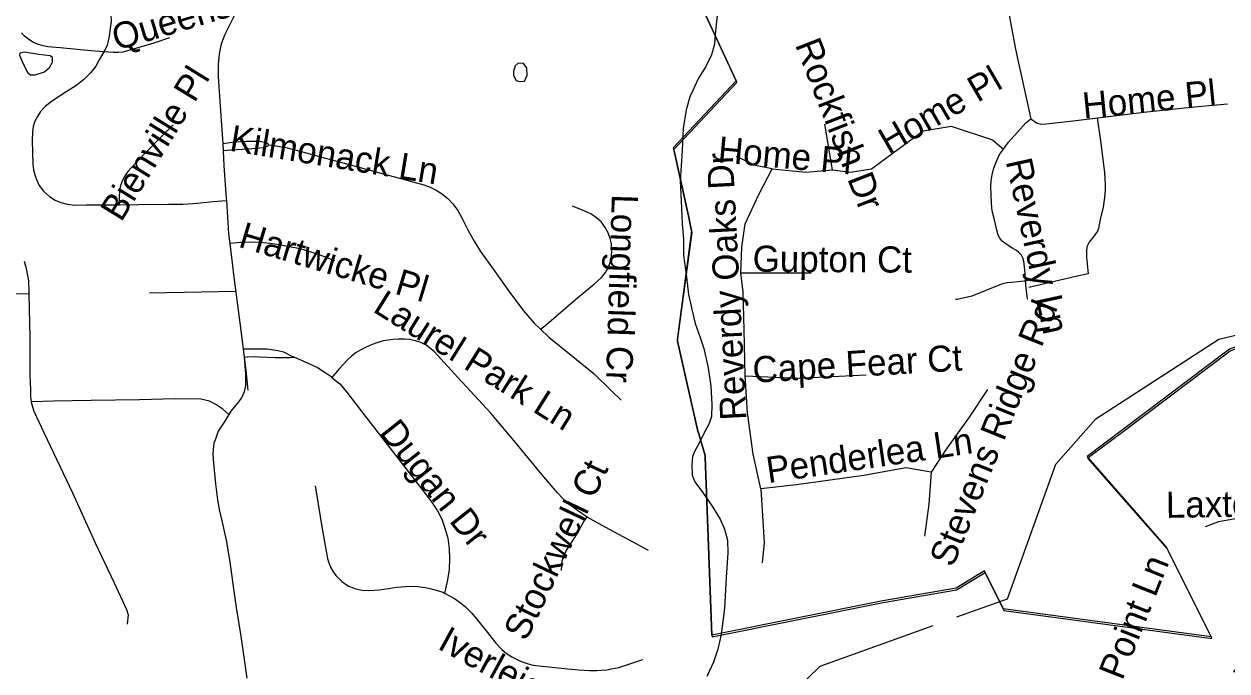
# Model space of a CAD drawing. Extents: x 1383679 to 1536984, y 460658 to 651027.
# Drawn here: x 1471343 to 1475714, y 494364 to 496714 of the extents above; entities that cross this region are included whole.
import ezdxf

# ---------------------------------------------------------------- set-up
doc = ezdxf.new("R2010")
doc.units = 0
for name, color, linetype in [('Default', 7, 'Continuous'), ('Exist Boundary Political City Limit New', 7, 'Continuous'), ('Exist Hydrographic Creek Single Shore', 7, 'Continuous'), ('Exist Hydrographic Misc Water Feature', 7, 'Continuous'), ('Exist Road Non-System Type 51', 7, 'Continuous'), ('Exist Road Non-System Type 51 Label', 7, 'Continuous'), ('Map Preparation Boundary City Limit Buffer Line', 7, 'Continuous')]:
    doc.layers.add(name, color=color, linetype=linetype)

msp = doc.modelspace()

# ---------------------------------------------------------------- linework, layer by layer
at = {"layer": 'Default'}
for p, q in [((1473491.6, 497459.4), (1473930.6, 496507.8)), ((1475657.2, 494487.1), (1475497.2, 494807.2)), ((1474835.5, 494720.8), (1474901.1, 494589.2))]:
    msp.add_line(p, q, dxfattribs=at)
for points in [[(1473930.6, 496507.8), (1473702.5, 496264.6), (1473704, 496258.4)], [(1473704, 496258.4), (1473758, 496017.4), (1473759.2, 496011.2), (1473769, 495963)], [(1473769, 495963), (1473716.4, 495567.7), (1473717.9, 495561.5)], [(1475210.1, 495138.9), (1475336.6, 495233.4), (1475725.5, 495527.1), (1476079, 495656.7), (1476708.6, 495594.1), (1477016.9, 495229.6), (1477095.6, 495175.2), (1477737.6, 495490.4), (1477927.4, 495900.8), (1477926.2, 495907)], [(1473717.9, 495561.5), (1473791.9, 495234.3), (1473793.5, 495228.2), (1473817.8, 495146.4), (1473818.8, 495140.3), (1473842.2, 494494.1)], [(1475497.2, 494807.2), (1475495, 494813.1), (1475210.1, 495138.9)], [(1473842.2, 494494.1), (1473843.1, 494487.9), (1474465, 494612.2), (1474731.5, 494657.8), (1474835.5, 494720.8)], [(1474901.1, 494589.2), (1474903.4, 494583.4), (1475659.5, 494481.2), (1475657.2, 494487.1)]]:
    msp.add_lwpolyline(points, dxfattribs=at)
at = {"layer": 'Exist Boundary Political City Limit New'}
for p, q in [((1473491.6, 497459.4), (1473930.6, 496507.8)), ((1473930.6, 496507.8), (1473491.6, 497459.4)), ((1475657.2, 494487.1), (1475497.2, 494807.2)), ((1475497.2, 494807.2), (1475657.2, 494487.1)), ((1474901.1, 494589.2), (1474835.5, 494720.8)), ((1475657.2, 494487.1), (1474901.1, 494589.2))]:
    msp.add_line(p, q, dxfattribs=at)
for points in [[(1473930.6, 496507.8), (1473702.5, 496264.6), (1473704, 496258.4)], [(1473704, 496258.4), (1473932.9, 496502.2), (1473930.6, 496507.8)], [(1473704, 496258.4), (1473758, 496017.4), (1473759.2, 496011.2), (1473769, 495963)], [(1473769, 495963), (1473759.2, 496011.2), (1473758, 496017.4), (1473704, 496258.4)], [(1473769, 495963), (1473716.4, 495567.7), (1473717.9, 495561.5)], [(1473717.9, 495561.5), (1473770.5, 495956.8), (1473769, 495963)], [(1477926.2, 495907), (1477736, 495496.6), (1477094, 495181.3), (1477015.2, 495235.8), (1476707, 495600.3), (1476077.4, 495662.8), (1475723.9, 495533.3), (1475335, 495239.6), (1475206.2, 495143.3), (1475210.1, 495138.9)], [(1475210.1, 495138.9), (1475336.6, 495233.4), (1475725.5, 495527.1), (1476079, 495656.7), (1476708.6, 495594.1), (1477016.9, 495229.6), (1477095.6, 495175.2), (1477737.6, 495490.4), (1477927.4, 495900.8), (1477926.2, 495907)], [(1473717.9, 495561.5), (1473791.9, 495234.3), (1473793.5, 495228.2), (1473817.8, 495146.4), (1473818.8, 495140.3), (1473842.2, 494494.1)], [(1473842.2, 494494.1), (1473818.8, 495140.3), (1473817.8, 495146.4), (1473793.5, 495228.2), (1473791.9, 495234.3), (1473717.9, 495561.5)], [(1475210.1, 495138.9), (1475207.9, 495137.2), (1475497.2, 494807.2)], [(1475497.2, 494807.2), (1475495, 494813.1), (1475210.1, 495138.9)], [(1474835.5, 494720.8), (1474833.2, 494726.7), (1474729.9, 494664), (1474463.4, 494618.4), (1473842.2, 494494.1)], [(1473842.2, 494494.1), (1473843.1, 494487.9), (1474465, 494612.2), (1474731.5, 494657.8), (1474835.5, 494720.8)], [(1474901.1, 494589.2), (1474903.4, 494583.4), (1475659.5, 494481.2), (1475657.2, 494487.1)]]:
    msp.add_lwpolyline(points, dxfattribs=at)
at = {"layer": 'Exist Hydrographic Creek Single Shore'}
for points in [[(1474732.6, 494559.6), (1474916.3, 494626), (1475092.4, 495114.8), (1475237.3, 495279.3), (1475684.4, 495569), (1476077.3, 495662.9), (1476660.3, 495611.7)], [(1471289.4, 494150.7), (1471431.4, 494138.1), (1471521.3, 494077.1), (1471621.3, 494075.1), (1471773.3, 494173.8), (1471906.4, 494164.6), (1472022.3, 494109.8), (1472189.3, 494126.1), (1472433.4, 494229.5), (1472508.3, 494218.2), (1472797.3, 494071.2), (1473246.3, 493996.5), (1473790.3, 494120.1), (1474143.3, 494290.3), (1474236.4, 494380.3), (1474646.2, 494528.4)]]:
    msp.add_lwpolyline(points, dxfattribs=at)
at = {"layer": 'Exist Hydrographic Misc Water Feature'}
for points in [[(1473861.9, 496746.5), (1473854.6, 496677), (1473851.9, 496640.9), (1473841.4, 496602.5), (1473820.5, 496559.5), (1473793.8, 496517.3), (1473762.4, 496449.9), (1473749.6, 496402.5), (1473738.4, 496334.6), (1473735, 496254.3), (1473726.9, 496142.8), (1473731.6, 496072.2), (1473734.1, 495988.4), (1473739.1, 495932.5), (1473740, 495874.2), (1473750.5, 495794.4), (1473757.3, 495731.9), (1473768.5, 495683.3), (1473781.5, 495625.6), (1473800.6, 495575.2), (1473813.8, 495534.7), (1473828.6, 495464.6), (1473839.3, 495397.9), (1473842.1, 495332.2), (1473841.4, 495287.9), (1473832.9, 495262.7), (1473814.2, 495228.6), (1473795.4, 495188.7), (1473779, 495161.2), (1473772.7, 495143.3), (1473770.1, 495113.7), (1473771.5, 495075.1), (1473781, 495051.1), (1473808.4, 495012.9), (1473843.4, 494962.1), (1473872.5, 494915.6), (1473887.9, 494879.2), (1473899.2, 494838.7), (1473900.3, 494792.7), (1473894.7, 494702.6), (1473888.6, 494591.1), (1473876.9, 494495.4), (1473863.9, 494443.1), (1473849.1, 494395.8), (1473824, 494343.8)], [(1471396.3, 496603.3), (1471344.4, 496612.6), (1471328.3, 496608.8), (1471326.2, 496600.6), (1471335.7, 496578.3), (1471355.1, 496537.7), (1471366.9, 496530.1), (1471382.9, 496529.7), (1471417, 496540.5), (1471435.5, 496556.6), (1471445.9, 496576.1), (1471446.2, 496592.5), (1471438.2, 496598.4), (1471396.3, 496603.3)], [(1473171.7, 496529), (1473170.1, 496555.3), (1473158.5, 496571.1), (1473138.4, 496571.6), (1473128.3, 496561.9), (1473122, 496541.5), (1473121.6, 496527.6), (1473131.3, 496509.3), (1473145.3, 496505.7), (1473161.3, 496507.1), (1473171.7, 496529)]]:
    msp.add_lwpolyline(points, dxfattribs=at)
at = {"layer": 'Exist Road Non-System Type 51'}
for p, q in [((1472065.3, 496280), (1472066.7, 496253.1)), ((1472112.5, 495742.6), (1471798.9, 495735.8)), ((1472139.5, 495533.6), (1472143.2, 495504.3))]:
    msp.add_line(p, q, dxfattribs=at)
for points in [[(1471990.9, 497352.8), (1472044.3, 497170), (1472075.8, 497066), (1472099, 496989.1), (1472122.5, 496909.3), (1472128, 496882.7), (1472132.2, 496856.9), (1472132.8, 496831.6), (1472129.6, 496805.1), (1472121.6, 496779.5), (1472102.5, 496736.3), (1472073.1, 496676.2), (1472060.5, 496645.2), (1472056.5, 496631.2), (1472052.2, 496604.8), (1472048.4, 496568.5), (1472048.8, 496523.9), (1472055, 496434.4), (1472063.6, 496312.4), (1472065.3, 496280)], [(1474889, 497232.7), (1474887.5, 497213.4), (1474886.4, 497182.2), (1474886.4, 497148.5), (1474888.2, 497110.1), (1474890.6, 497066), (1474890.9, 497060.8), (1474896.5, 496986.6), (1474902.4, 496913.6), (1474908.5, 496851.1), (1474914.8, 496803.8), (1474921.1, 496759.4), (1474930.5, 496706.7), (1474937.5, 496668.4), (1474945.2, 496628.4), (1474954.2, 496582.5), (1474962.6, 496545.3), (1475002.1, 496369.3)], [(1471615.6, 496915.6), (1471626.7, 496878.3), (1471645.7, 496812.7), (1471654.5, 496776.2), (1471658.2, 496748.1), (1471659.1, 496723.9), (1471656.6, 496699.5), (1471652.3, 496670.3), (1471645.2, 496636.7), (1471632.5, 496613.8)], [(1471632.5, 496613.8), (1471585.6, 496617.3), (1471474.6, 496628.1), (1471430.1, 496631.7), (1471413, 496634.5), (1471392.2, 496641.1), (1471375.3, 496648.9), (1471359.6, 496659), (1471344.6, 496670.7), (1471333.9, 496682.3)], [(1471871.6, 496663.5), (1471815.1, 496645), (1471731.4, 496620), (1471702.6, 496612.2), (1471685.5, 496610.3), (1471666.5, 496611.2), (1471632.5, 496613.8)], [(1471632.5, 496613.8), (1471616.2, 496584.1), (1471603.7, 496560.8), (1471585, 496536.9), (1471559.7, 496511.4), (1471530.7, 496489.3), (1471489.1, 496462.5), (1471446.9, 496435.3), (1471420.3, 496414.2), (1471403.4, 496396.6), (1471392, 496378.6), (1471382.7, 496360.7), (1471376.1, 496341.8), (1471373.3, 496321.2), (1471372.6, 496291), (1471375.4, 496205.4), (1471377.4, 496184), (1471381.8, 496166.6), (1471387.8, 496149), (1471398.4, 496128.1), (1471413.8, 496106.9), (1471435, 496087.5), (1471456.1, 496074.5), (1471477.3, 496065.2), (1471499.3, 496059.1), (1471528.2, 496056.4), (1471570.5, 496056.7), (1471649.7, 496057.3), (1471688.7, 496057.6)], [(1475002.1, 496369.3), (1475022, 496355.4), (1475038.2, 496350.4), (1475059.1, 496351.1), (1475165.4, 496363.5), (1475411.9, 496393.5), (1475582.7, 496412.7), (1475716.5, 496424.5)], [(1471884.4, 496347.8), (1471833.1, 496295.6), (1471751, 496211.2), (1471719.8, 496178.1), (1471710.9, 496164.4), (1471701.4, 496146.6), (1471694.2, 496128.1), (1471690, 496107.4), (1471688.7, 496083.5), (1471688.7, 496057.6)], [(1474281, 496184), (1474252.5, 496350.7)], [(1474902.7, 496260), (1474920.9, 496285.3), (1474953.5, 496321.9), (1474983.5, 496354.7), (1475002.1, 496369.3)], [(1475243, 496372.9), (1475255.5, 496280.8), (1475269.2, 496173), (1475271.4, 496131.6), (1475271.4, 496109.2), (1475269.2, 496083.8), (1475264, 496048.8), (1475253.4, 496004.1), (1475247, 495971.2), (1475243.8, 495961.7), (1475227.9, 495939.3), (1475214, 495921.2), (1475205.6, 495904.3), (1475203.5, 495888.9), (1475203.5, 495866.6), (1475209.9, 495806.1), (1475165.2, 495796.5), (1474994.1, 495756.9)], [(1474281, 496184), (1474346, 496175.8), (1474423.2, 496188), (1474455.7, 496212.4), (1474565.4, 496293.8), (1474610.1, 496326.3), (1474711.6, 496342.6), (1474862, 496293.8), (1474902.7, 496260)], [(1472065.3, 496280), (1472107.5, 496285.7), (1472151.1, 496289), (1472178.9, 496288.8), (1472201.4, 496288.6), (1472216.2, 496285.5), (1472225.9, 496282.2), (1472230.5, 496278.4), (1472231.2, 496275.5), (1472231.1, 496275.1)], [(1472231.1, 496275.1), (1472230.3, 496273.6), (1472227.2, 496269.8), (1472213.3, 496263.9), (1472156.2, 496259.4), (1472096.3, 496255.3), (1472066.7, 496253.1)], [(1472231.1, 496275.1), (1472243.7, 496274.6), (1472272.3, 496269.1), (1472293.9, 496265.6), (1472354.4, 496249.9), (1472438.7, 496227.3), (1472529.7, 496202.5), (1472621.5, 496176.9), (1472720.8, 496150.2), (1472795.9, 496129.9), (1472818.4, 496121), (1472840.8, 496110.5), (1472860.4, 496098.4), (1472882.8, 496080.3), (1472900.7, 496061.1), (1472919.7, 496036.1), (1472935.1, 496008.1), (1472957.4, 495964.5), (1472979.1, 495925.8), (1473002.4, 495887.9), (1473055.1, 495813.5), (1473104.9, 495743.7), (1473157.9, 495671.7), (1473196.8, 495627), (1473220.4, 495605)], [(1474989.8, 495714.3), (1474983.5, 495765.9), (1474980.6, 495807.2), (1474979, 495832.7), (1474976.8, 495851), (1474973, 495864.9), (1474967.4, 495874.7), (1474959.3, 495883), (1474949, 495891.2), (1474935.9, 495899.1), (1474919.8, 495909.6), (1474907.5, 495917.4), (1474897.6, 495925.2), (1474888.7, 495935.7), (1474883.3, 495947.3), (1474877.7, 495964.8), (1474872.8, 495986.9), (1474866.8, 496012.6), (1474861.6, 496035.6), (1474858.7, 496062.4), (1474857, 496095.3), (1474856.1, 496123.4), (1474858.1, 496144.4), (1474861.5, 496165.8), (1474865.7, 496187.1), (1474874.6, 496209.9), (1474888, 496239.6), (1474902.7, 496260)], [(1472066.7, 496253.1), (1472069.4, 496200.1), (1472078, 496080.7), (1472078.5, 496073.1)], [(1474061.6, 496188), (1474000.6, 496200.2), (1473931.6, 496232.8)], [(1473947.8, 495809.9), (1473951.9, 495903.4), (1473964.1, 495988.8), (1474012.8, 496094.5), (1474061.6, 496188)], [(1474061.6, 496188), (1474183.5, 496175.8), (1474281, 496184)], [(1471688.7, 496057.6), (1471756.6, 496058.2), (1471867.7, 496059.3), (1471921.2, 496059.9), (1471973.7, 496063.2), (1472029, 496069), (1472078.5, 496073.1)], [(1472078.5, 496073.1), (1472086.5, 495951.3), (1472090.7, 495917)], [(1473220.4, 495605), (1473241.5, 495622.8), (1473347.2, 495713.8), (1473416.9, 495770.8), (1473441.1, 495793.3), (1473456.3, 495811.7), (1473465.5, 495828.6), (1473473.3, 495848.1), (1473477.5, 495868.9), (1473479.5, 495892.8), (1473478.2, 495915.6), (1473472.8, 495935), (1473465.2, 495955.1), (1473454.5, 495975.2), (1473440.9, 495994), (1473423, 496010.6), (1473402.9, 496024.9), (1473380.7, 496034.3), (1473336.1, 496052.1)], [(1472472, 495854.1), (1472432.4, 495868.9), (1472397.4, 495881.6), (1472363.2, 495892.6), (1472333.1, 495900), (1472300.6, 495906.4), (1472270.6, 495911.5), (1472238.7, 495916.6), (1472199.7, 495920.5), (1472164.2, 495921.1), (1472129.8, 495920.6), (1472090.7, 495917)], [(1472090.7, 495917), (1472107, 495785.1), (1472127.5, 495628.8), (1472139.5, 495533.6)], [(1471343.8, 495852.2), (1471350.2, 495825.7), (1471355.4, 495801), (1471359.1, 495781.4), (1471360.1, 495741.8), (1471360.2, 495732.8)], [(1473964.1, 495435.7), (1473960, 495602.5), (1473956, 495740.7), (1473947.8, 495809.9)], [(1473947.8, 495809.9), (1474203.8, 495809.9)], [(1474989.2, 495781.5), (1474932.9, 495775.5), (1474917, 495773.6), (1474903, 495770.8), (1474889, 495767.1), (1474787.1, 495725.9), (1474771.1, 495721.2), (1474755.4, 495717.5), (1474735.6, 495713.8), (1474728.1, 495712.8)], [(1471360.2, 495732.8), (1471250, 495733.8), (1471212.2, 495730.1), (1471179.1, 495712.8)], [(1471360.2, 495732.8), (1471364.2, 495575.7), (1471364.2, 495438.6), (1471366.1, 495384.4), (1471367, 495361.1), (1471369.2, 495341.2)], [(1473220.4, 495605), (1473250.7, 495576.8), (1473331.1, 495511.3), (1473415.2, 495442.9), (1473477.3, 495381.2), (1473512.4, 495347.5)], [(1473388.9, 494922.6), (1473354.4, 494946.5), (1473331.4, 494963.3), (1473321.5, 494971.3), (1473301, 494989.7), (1473281.3, 495010.2), (1473224.1, 495077.3), (1473134.5, 495186.8), (1473039, 495299.8), (1472919.7, 495429.5), (1472833.8, 495523.8), (1472804.8, 495547), (1472785.4, 495556.9), (1472765.9, 495563.6), (1472743.5, 495567.8), (1472725.5, 495569.3), (1472703.1, 495569.3), (1472685, 495568.2), (1472666.5, 495565.8), (1472648.6, 495562.9), (1472629, 495557.2), (1472608.6, 495549.7), (1472586.3, 495540.2), (1472567.3, 495530.1), (1472550.4, 495520.1), (1472533.4, 495507.4), (1472517.1, 495493.4), (1472488.1, 495461.4), (1472462.1, 495430.3)], [(1472141.5, 495517.8), (1472147.4, 495442.3), (1472147.9, 495401.2), (1472143.2, 495377.9), (1472133.9, 495356.5), (1472117.1, 495335), (1472094.8, 495307.9), (1472087.5, 495295.9)], [(1472139.5, 495533.6), (1472159.3, 495534.2), (1472201.5, 495534.5), (1472227, 495533.4), (1472250.3, 495530.9), (1472265.9, 495528.5), (1472286, 495522.5), (1472318.2, 495506.6), (1472326.2, 495503.2)], [(1472143.2, 495504.3), (1472155.5, 495505.1), (1472185.5, 495505.6), (1472198.7, 495505.1), (1472255.9, 495502.3), (1472309.3, 495501.9), (1472326.2, 495503.2)], [(1472143.2, 495504.3), (1472149.4, 495455.3), (1472156.6, 495384)], [(1472326.2, 495503.2), (1472365, 495486.7), (1472409.2, 495465.7), (1472434.2, 495450.5), (1472458.8, 495433), (1472462.1, 495430.3)], [(1472462.1, 495430.3), (1472490.6, 495407.3), (1472516.1, 495376.3), (1472570.4, 495305.2), (1472672.4, 495174.8), (1472751.4, 495072.5), (1472821.5, 494981.4), (1472845.3, 494945.6), (1472860.9, 494914.5), (1472872.7, 494882.1), (1472882.8, 494846.1), (1472888, 494807.3), (1472889.3, 494772.6), (1472887.5, 494730.6), (1472880.1, 494688.1), (1472871.2, 494646)], [(1473964.1, 495435.7), (1474155, 495427.6), (1474402.9, 495439.8)], [(1474021, 495025), (1473992.5, 495151.1), (1473972.2, 495301.6), (1473964.1, 495435.7)], [(1474844.7, 495386.5), (1474777.4, 495285.4), (1474691.6, 495165.9), (1474639.6, 495086.2)], [(1472087.5, 495295.9), (1472065.1, 495314.5), (1472039.5, 495331.6), (1472017, 495343.3), (1471986, 495350.8), (1471891.8, 495352.8), (1471763.1, 495348.1), (1471587.6, 495346.2), (1471450.5, 495343.4), (1471369.2, 495341.2)], [(1471369.2, 495341.2), (1471369.9, 495335.9), (1471378.2, 495307), (1471415.6, 495230.5), (1471519.1, 495010.3), (1471602.1, 494829.4), (1471671.1, 494683.8), (1471715, 494586.8), (1471721.5, 494567.2), (1471717.9, 494533.7)], [(1472087.5, 495295.9), (1472072.4, 495270.7), (1472049, 495235.2), (1472039.6, 495209.1), (1472033.1, 495191.3), (1472030.4, 495168), (1472029.4, 495151.2), (1472031.2, 495118.6), (1472038.8, 495043), (1472046.2, 494985.2), (1472051.8, 494949.8), (1472065.8, 494893.8), (1472077, 494838.8), (1472091, 494759.4), (1472104, 494661.5), (1472113.4, 494594.2), (1472131.1, 494489.8), (1472152.5, 494336.8)], [(1474639.6, 495086.2), (1474547.7, 495101.5), (1474394.7, 495073.9), (1474149.8, 495040.2), (1474021, 495025)], [(1474639.6, 495086.2), (1474630.4, 494969.8), (1474615.1, 494853.3)], [(1472400.7, 495035.9), (1472412.1, 494969.5), (1472426, 494880.1), (1472439.4, 494806.1), (1472446.2, 494772.5), (1472449.6, 494759.4), (1472458.2, 494738.6), (1472465.3, 494726), (1472476.5, 494710.5), (1472486.5, 494699.7), (1472498.4, 494689), (1472511.8, 494678.8), (1472523.4, 494672), (1472535, 494667.1), (1472548.7, 494661.7), (1472571.7, 494657.3), (1472595.4, 494655.7), (1472634.7, 494658.8), (1472698, 494667.5), (1472729, 494670.4), (1472748.6, 494671.5), (1472773.6, 494670.2), (1472800.4, 494666.7), (1472812.8, 494663.8), (1472823.1, 494661.6), (1472846, 494655.4), (1472865.1, 494649.3), (1472871.2, 494646)], [(1474021, 495025), (1474033.1, 494829.8), (1474025, 494756.6)], [(1473296, 494728.6), (1473298, 494763.4), (1473311.5, 494797.6), (1473350.6, 494858.7), (1473377.8, 494906), (1473388.9, 494922.6)], [(1473612.3, 494800.6), (1473540.6, 494840.5), (1473483.6, 494870.3), (1473433.6, 494898.3), (1473389.8, 494921.9), (1473388.9, 494922.6)], [(1475870.4, 494894.8), (1475806, 494917.7), (1475738.6, 494914.6), (1475683.5, 494905.4), (1475634.6, 494887)], [(1472871.2, 494646), (1472907.2, 494626.5), (1472929.5, 494611), (1472947.6, 494596.1), (1472969.1, 494575), (1472992.3, 494546.4), (1473027.2, 494503.1), (1473058, 494464), (1473079, 494441.8), (1473089.3, 494432.9), (1473102, 494423.3), (1473115.5, 494415.2), (1473132.2, 494405.8), (1473150.1, 494397.6), (1473171.2, 494391), (1473187.9, 494386.3), (1473202.9, 494383.9), (1473238, 494380), (1473319.1, 494371.5), (1473359.6, 494367.8), (1473398.3, 494365.4), (1473424.5, 494365), (1473440.6, 494365.9), (1473461.1, 494368.1), (1473478, 494371.4), (1473503.9, 494376.5), (1473526.3, 494383.1), (1473591.7, 494405.2)]]:
    msp.add_lwpolyline(points, dxfattribs=at)
at = {"layer": 'Map Preparation Boundary City Limit Buffer Line'}
for p, q in [((1473491.6, 497459.4), (1473930.6, 496507.8)), ((1473930.6, 496507.8), (1473491.6, 497459.4)), ((1473491.6, 497459.4), (1473930.6, 496507.8)), ((1475657.2, 494487.1), (1475497.2, 494807.2)), ((1475497.2, 494807.2), (1475657.2, 494487.1)), ((1475657.2, 494487.1), (1475497.2, 494807.2)), ((1474901.1, 494589.2), (1474835.5, 494720.8)), ((1474835.5, 494720.8), (1474901.1, 494589.2)), ((1475657.2, 494487.1), (1474901.1, 494589.2))]:
    msp.add_line(p, q, dxfattribs=at)
for points in [[(1473930.6, 496507.8), (1473702.5, 496264.6), (1473704, 496258.4)], [(1473930.6, 496507.8), (1473702.5, 496264.6), (1473704, 496258.4)], [(1473704, 496258.4), (1473932.9, 496502.2), (1473930.6, 496507.8)], [(1473704, 496258.4), (1473758, 496017.4), (1473759.2, 496011.2), (1473769, 495963)], [(1473769, 495963), (1473759.2, 496011.2), (1473758, 496017.4), (1473704, 496258.4)], [(1473704, 496258.4), (1473758, 496017.4), (1473759.2, 496011.2), (1473769, 495963)], [(1473769, 495963), (1473716.4, 495567.7), (1473717.9, 495561.5)], [(1473769, 495963), (1473716.4, 495567.7), (1473717.9, 495561.5)], [(1473717.9, 495561.5), (1473770.5, 495956.8), (1473769, 495963)], [(1477926.2, 495907), (1477736, 495496.6), (1477094, 495181.3), (1477015.2, 495235.8), (1476707, 495600.3), (1476077.4, 495662.8), (1475723.9, 495533.3), (1475335, 495239.6), (1475206.2, 495143.3), (1475210.1, 495138.9)], [(1475210.1, 495138.9), (1475336.6, 495233.4), (1475725.5, 495527.1), (1476079, 495656.7), (1476708.6, 495594.1), (1477016.9, 495229.6), (1477095.6, 495175.2), (1477737.6, 495490.4), (1477927.4, 495900.8), (1477926.2, 495907)], [(1475210.1, 495138.9), (1475336.6, 495233.4), (1475725.5, 495527.1), (1476079, 495656.7), (1476708.6, 495594.1), (1477016.9, 495229.6), (1477095.6, 495175.2), (1477737.6, 495490.4), (1477927.4, 495900.8), (1477926.2, 495907)], [(1473717.9, 495561.5), (1473791.9, 495234.3), (1473793.5, 495228.2), (1473817.8, 495146.4), (1473818.8, 495140.3), (1473842.2, 494494.1)], [(1473842.2, 494494.1), (1473818.8, 495140.3), (1473817.8, 495146.4), (1473793.5, 495228.2), (1473791.9, 495234.3), (1473717.9, 495561.5)], [(1473717.9, 495561.5), (1473791.9, 495234.3), (1473793.5, 495228.2), (1473817.8, 495146.4), (1473818.8, 495140.3), (1473842.2, 494494.1)], [(1475210.1, 495138.9), (1475207.9, 495137.2), (1475497.2, 494807.2)], [(1475497.2, 494807.2), (1475495, 494813.1), (1475210.1, 495138.9)], [(1475497.2, 494807.2), (1475495, 494813.1), (1475210.1, 495138.9)], [(1474835.5, 494720.8), (1474833.2, 494726.7), (1474729.9, 494664), (1474463.4, 494618.4), (1473842.2, 494494.1)], [(1473842.2, 494494.1), (1473843.1, 494487.9), (1474465, 494612.2), (1474731.5, 494657.8), (1474835.5, 494720.8)], [(1473842.2, 494494.1), (1473843.1, 494487.9), (1474465, 494612.2), (1474731.5, 494657.8), (1474835.5, 494720.8)], [(1474901.1, 494589.2), (1474903.4, 494583.4), (1475659.5, 494481.2), (1475657.2, 494487.1)], [(1474901.1, 494589.2), (1474903.4, 494583.4), (1475659.5, 494481.2), (1475657.2, 494487.1)]]:
    msp.add_lwpolyline(points, dxfattribs=at)

# ---------------------------------------------------------------- texts
at = {"layer": 'Exist Road Non-System Type 51 Label'}
for s, rotation, p in [('Queensland Dr', 16.7176, (1471679.9, 496616.9)), ('Rockfish Dr', 291.2929, (1474143.8, 496639.5)), ('Bienville Pl', 58.4391, (1471696.2, 495991.7)), ('Home Pl', 30.2215, (1474484.6, 496239.2)), ('Home Pl', 5.7083, (1475194, 496370)), ('Kilmonack Ln', 350.7129, (1472086.8, 496254.2)), ('Home Pl', 354.73, (1473861.7, 496212.1)), ('Reverdy Oaks Dr', 92.9613, (1473968.3, 495276.5)), ('Reverdy Ln', 282.3437, (1474910.2, 496215.7)), ('Longfield Cr', 268.189, (1473479.5, 496096.6)), ('Hartwicke Pl', 343.3057, (1472118.3, 495905.5)), ('Gupton Ct', 359.6406, (1473990.4, 495814.3)), ('Laurel Park Ln', 327.973, (1472606.8, 495671.4)), ('Stevens Ridge Rd', 68.0569, (1474718.5, 494736.3)), ('Cape Fear Ct', 3.3764, (1473993.1, 495410.5)), ('Dugan Dr', 308.3852, (1472630.9, 495229.1)), ('Penderlea Ln', 8.3315, (1474047.6, 495045.7)), ('Stockwell Ct', 64.5578, (1473168, 494468.2)), ('Laxton Ct', 0.8892, (1475493, 494919.6)), ('Marmot Point Ln', 68.4183, (1475162.8, 493892.8)), ('Iverleigh Tl', 331.3467, (1472841.7, 494446.3)), ('Providence Spring Ln', 66.1539, (1475337.5, 493276.3))]:
    msp.add_text(s, height=95, rotation=rotation, dxfattribs=at).set_placement(p)

doc.saveas('drawing.dxf')
